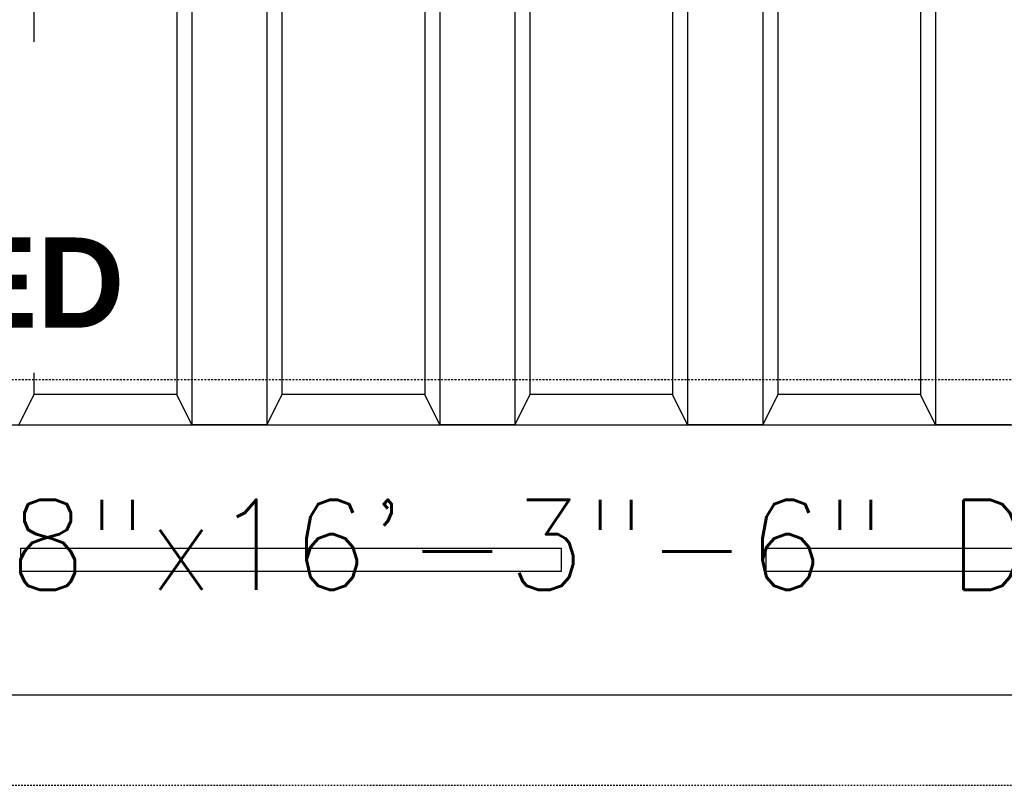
# Model space of a CAD drawing. Extents: x -285 to 5863, y 308 to 3178.
# Tile 462 of 622: x 1841 to 1906, y 1311 to 1362. Entities that reach past the tile are written whole.
import ezdxf
from ezdxf.enums import TextEntityAlignment as Align

# ---------------------------------------------------------------- set-up
doc = ezdxf.new("R2010")
doc.units = 0
doc.header["$MEASUREMENT"] = 0
doc.linetypes.add('HIDDEN3', pattern=[0.1875, 0.125, -0.0625])
doc.linetypes.add('VENT', pattern=[0.04, 0.02, -0.02])
for name, color, linetype in [('PIPING-VENT', 3, 'VENT'), ('TANK-ANCHOR', 4, 'CONTINUOUS'), ('TANK-DESCRIPTION', 3, 'CONTINUOUS'), ('TANK-UST', 5, 'CONTINUOUS'), ('TANK-UST-RIB', 7, 'CONTINUOUS'), ('TEXT', 3, 'CONTINUOUS')]:
    doc.layers.add(name, color=color, linetype=linetype)
doc.styles.add('BOLD', font='bold', dxfattribs={"height": 7.2})
doc.styles.add('SIMPLEX', font='simplex')

msp = doc.modelspace()

# ---------------------------------------------------------------- linework, layer by layer
at = {"layer": 'PIPING-VENT', "ltscale": 3}
msp.add_line((1635.57242, 1311.01839), (2006.37819, 1311.01839), dxfattribs=at)
at = {"layer": 'TANK-ANCHOR'}
msp.add_lwpolyline([(1982.37201, 1317.01993), (1782.97766, 1317.01993), (1782.97766, 1335.01993), (1982.37201, 1335.01993)], close=True, dxfattribs=at)
at = {"layer": 'TANK-ANCHOR', "color": 7}
for points in [[(1840.72177, 1326.76839), (1840.72177, 1325.26839), (1876.72177, 1325.26839), (1876.72177, 1326.76839)], [(1890.32172, 1326.76839), (1890.32172, 1325.26839), (1926.32172, 1325.26839), (1926.32172, 1326.76839)]]:
    msp.add_lwpolyline(points, close=True, dxfattribs=at)
at = {"layer": 'TANK-UST', "color": 2, "linetype": 'HIDDEN3'}
msp.add_lwpolyline([(1488.37181, 1458.01839), (1483.85926, 1458.01839, 0.9539575), (1483.85926, 1338.01839), (1488.37181, 1338.01839), (1583.62201, 1338.01839), (1682.64136, 1338.01839), (1907.64136, 1338.01839), (1912.13456, 1338.01839, 0.9539575), (1912.13456, 1458.01839), (1907.64136, 1458.01839), (1682.64136, 1458.01839), (1583.62201, 1458.01839)], format="xyb", close=True, dxfattribs=at)
at = {"layer": 'TANK-UST'}
msp.add_lwpolyline([(1906.62181, 1335.01839), (1901.62181, 1335.01839), (1900.62181, 1337.01839), (1891.12181, 1337.01839), (1890.12181, 1335.01839), (1885.12181, 1335.01839), (1884.12181, 1337.01839), (1874.62181, 1337.01839), (1873.62181, 1335.01839), (1868.62181, 1335.01839), (1867.62181, 1337.01839), (1858.12181, 1337.01839), (1857.12181, 1335.01839), (1852.12181, 1335.01839), (1851.12181, 1337.01839), (1841.62181, 1337.01839), (1840.62181, 1335.01839)], dxfattribs=at)
at = {"layer": 'TANK-UST-RIB'}
for p, q in [((1901.62181, 1461.01839), (1901.62181, 1335.01839)), ((1841.62181, 1459.01839), (1841.62181, 1337.01839)), ((1900.62181, 1459.01839), (1900.62181, 1337.01839)), ((1851.12181, 1387.49016), (1851.12181, 1337.01839)), ((1891.12181, 1387.46042), (1891.12181, 1337.01839)), ((1852.12181, 1385.78569), (1852.12181, 1335.01839)), ((1890.12181, 1385.76134), (1890.12181, 1335.01839)), ((1857.12181, 1380.29812), (1857.12181, 1335.01839)), ((1885.12181, 1380.28571), (1885.12181, 1335.01839)), ((1858.12181, 1379.55417), (1858.12181, 1337.01839)), ((1884.12181, 1379.5431), (1884.12181, 1337.01839)), ((1867.62181, 1375.71747), (1867.62181, 1337.01839)), ((1868.62181, 1375.58338), (1868.62181, 1335.01839)), ((1873.62181, 1375.58163), (1873.62181, 1335.01839)), ((1874.62181, 1375.715), (1874.62181, 1337.01839))]:
    msp.add_line(p, q, dxfattribs=at)

# ---------------------------------------------------------------- texts
at = {"layer": 'TEXT', "color": 3, "style": 'SIMPLEX'}
msp.add_text('18"x8"x16\'-3"-6" DEADMAN', height=6, dxfattribs=at).set_placement((1880.20282, 1327.01839), align=Align.MIDDLE)

# ---------------------------------------------------------------- next in the draw order: texts
at = {"layer": 'TANK-DESCRIPTION', "insert": (1761.15753, 1357.48003), "char_height": 6, "width": 86.3997625, "attachment_point": 1, "style": 'BOLD', "bg_fill": 3, "box_fill_scale": 1.5, "bg_fill_color": 256, "bg_fill_transparency": 0}
msp.add_mtext('\\pi11.40089; 14,000 GALLON \\P\\pi0.00539;REGULAR UNLEADED', dxfattribs=at)

doc.saveas('drawing.dxf')
